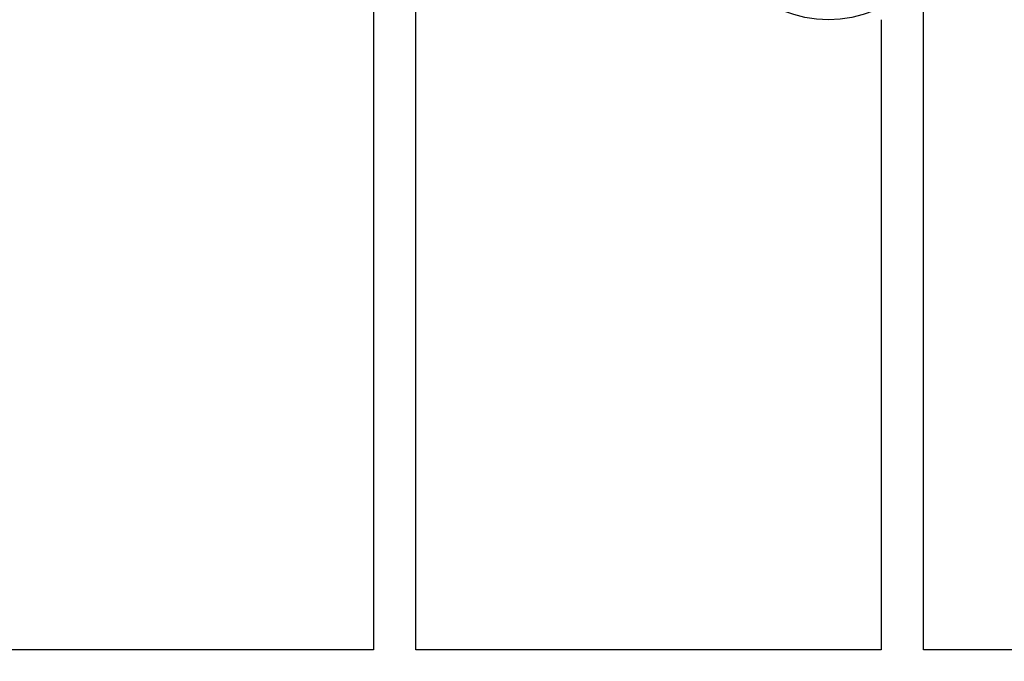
# Model space of a CAD drawing. Header units: inches. Extents: x 36 to 1719, y -84 to 1122.
# Tile 493 of 558: x 826 to 919, y 764 to 825. Entities that reach past the tile are written whole.
import ezdxf

# ---------------------------------------------------------------- set-up
doc = ezdxf.new("R2010")
doc.units = ezdxf.units.IN
doc.header["$LTSCALE"] = 48
doc.header["$MEASUREMENT"] = 0
doc.layers.add('Dimension (ANSI)', color=7, linetype='Continuous', lineweight=25)
doc.layers.add('Visible (ANSI)', color=7, linetype='Continuous', lineweight=30)
doc.styles.add('Note Text (ANSI)', font='tahoma.ttf')
doc.dimstyles.new('Architectural (ANSI)', dxfattribs={"dimscale": 48, "dimtxt": 0.125, "dimasz": 0.098425, "dimexe": 0.125, "dimexo": 0.0625, "dimgap": 0.031496, "dimtad": 0, "dimtih": 1, "dimtoh": 1, "dimdec": 4, "dimrnd": 1e-08, "dimzin": 3, "dimdsep": 46, "dimlunit": 4, "dimtxsty": 'Note Text (ANSI)', "dimcen": 0.09, "dimdle": 0.393701, "dimclrd": 256, "dimclre": 256, "dimclrt": 256, "dimadec": 0, "dimazin": 3, "dimtfac": 0.96, "dimtofl": 0, "dimtmove": 0, "dimatfit": 3, "dimfxl": 1, "dimfrac": 2, "dimtolj": 1, "dimtzin": 12, "dimlwd": -1, "dimlwe": -1, "dimarcsym": 0})

# ---------------------------------------------------------------- blocks, each defined once
blk = doc.blocks.new('*D15')
at = {"layer": 'Defpoints', "color": 0, "transparency": 16777216}
for p in [(1046.918, 854.671), (727.918, 840.715), (1046.918, 743.531)]:
    blk.add_point(p, dxfattribs=at)
at = {"layer": 'Dimension (ANSI)', "transparency": 16777216}
for p, q in [((1046.918, 851.671), (1046.918, 737.531)), ((727.918, 837.715), (727.918, 737.531)), ((732.642, 743.531), (854.572, 743.531)), ((1042.193, 743.531), (878.263, 743.531))]:
    blk.add_line(p, q, dxfattribs=at)
for points in [[(732.642, 744.318), (732.642, 742.743), (727.918, 743.531)], [(1042.193, 744.318), (1042.193, 742.743), (1046.918, 743.531)]]:
    blk.add_solid(points, dxfattribs=at)
at = {"layer": 'Dimension (ANSI)', "transparency": 16777216, "insert": (856.084, 746.656), "char_height": 6, "attachment_point": 1, "style": 'Note Text (ANSI)'}
blk.add_mtext('\\A1;26\'-7"', dxfattribs=at)

msp = doc.modelspace()

# ---------------------------------------------------------------- linework, layer by layer
at = {"layer": 'Visible (ANSI)'}
for p, q in [((859.41768, 890.4914), (859.41768, 765.4914)), ((863.41768, 765.4914), (863.41768, 890.4914)), ((911.41768, 765.4914), (911.41768, 829.66956)), ((907.41768, 825.0309), (907.41768, 765.4914)), ((859.41768, 765.4914), (815.41768, 765.4914)), ((907.41768, 765.4914), (863.41768, 765.4914)), ((955.41768, 765.4914), (911.41768, 765.4914))]:
    msp.add_line(p, q, dxfattribs=at)
msp.add_circle((902.41768, 836.0349), 11.0235, dxfattribs=at)

# ---------------------------------------------------------------- dimensions: what is measured, and where the dimension line sits
at = {"layer": 'Dimension (ANSI)'}
dim = msp.add_linear_dim(base=(1046.91768, 743.53077), p1=(727.91768, 840.7154), p2=(1046.91768, 854.67131), dimstyle='Architectural (ANSI)', override={"dimgap": 0.031496, "dimtih": 0, "dimtoh": 0, "dimdec": 4, "dimlfac": 1, "dimtol": 0, "dimlim": 0, "dimtp": 0, "dimtm": 0, "dimtdec": 2, "dimatfit": 1}, dxfattribs=at)
dim.commit()
dim.dimension.update_dxf_attribs({"geometry": '*D15', "text_midpoint": (866.41768, 743.53077), "dimtype": 160})

doc.saveas('drawing.dxf')
